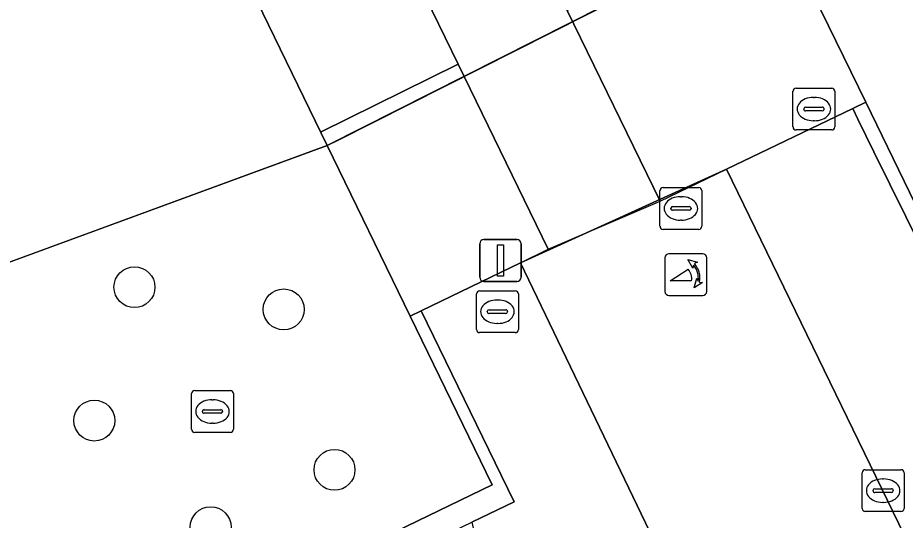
# Model space of a CAD drawing. Extents: x 161087 to 161926, y 382572 to 383873.
# Drawn here: x 161672.56 to 161693.76, y 382891.75 to 382903.76 of the extents above; entities that cross this region are included whole.
import ezdxf

# ---------------------------------------------------------------- set-up
doc = ezdxf.new("R2010")
doc.units = 0
for name, color, linetype in [('IMGEO_Boom', 7, 'Continuous'), ('IMGEO_Dek', 7, 'Continuous'), ('IMGEO_Groenvoorziening', 7, 'Continuous'), ('IMGEO_Hek', 7, 'Continuous'), ('IMGEO_Kolk', 7, 'Continuous'), ('IMGEO_Lichtmast', 7, 'Continuous'), ('IMGEO_Muur', 7, 'Continuous'), ('IMGEO_Poller', 7, 'Continuous'), ('IMGEO_Rijbaan_lokaal_open', 7, 'Continuous'), ('IMGEO_Rioolput', 7, 'Continuous'), ('IMGEO_Terreindeel_onvherhard', 7, 'Continuous'), ('IMGEO_Voetgangersgebied_gesloten', 7, 'Continuous'), ('IMGEO_Voetgangersgebied_open', 7, 'Continuous'), ('IMGEO_Voetpad_open', 7, 'Continuous'), ('IMGEO_Waterloop', 7, 'Continuous')]:
    doc.layers.add(name, color=color, linetype=linetype)

msp = doc.modelspace()

# ---------------------------------------------------------------- linework, layer by layer
at = {"layer": 'IMGEO_Boom'}
for centre in [(161675.351, 382897.321), (161678.915, 382896.79), (161674.392, 382894.133), (161680.128, 382892.955), (161677.171, 382891.584)]:
    msp.add_circle(centre, 0.489, dxfattribs=at)
at = {"layer": 'IMGEO_Dek'}
msp.add_lwpolyline([(161684.56, 382918.709), (161684.3, 382918.626), (161673.789, 382914.075), (161673.522, 382913.959), (161679.954, 382900.706), (161680.217, 382900.839), (161690.39, 382905.987), (161690.678, 382906.133)], close=True, dxfattribs=at)
at = {"layer": 'IMGEO_Groenvoorziening'}
msp.add_lwpolyline([(161779.031, 383002.768), (161780.109, 383012.719), (161780.093, 383012.732), (161779.375, 383013.304), (161774.216, 383017.418), (161760.107, 382982.304), (161748.448, 382957.016), (161735.623, 382939.154), (161726.255, 382930.782), (161722.28, 382927.406), (161706.531, 382916.376), (161695.98, 382909.588), (161693.156, 382907.863), (161690.678, 382906.133), (161692.813, 382901.743), (161694.905, 382897.444), (161724.049, 382922.13), (161735.799, 382926.263), (161738.292, 382928.48)], close=True, dxfattribs=at)
for points in [[(161681.935, 382896.625), (161679.954, 382900.706), (161670.194, 382897.122), (161664.2, 382895.285), (161657.159, 382893.749)], [(161655.451, 382891.97), (161654.111, 382888.272), (161654.005, 382887.591), (161673.428, 382887.521), (161683.892, 382892.594), (161681.935, 382896.625)]]:
    msp.add_lwpolyline(points, dxfattribs=at)
at = {"layer": 'IMGEO_Hek'}
msp.add_lwpolyline([(161679.954, 382900.706), (161673.522, 382913.959)], dxfattribs=at)
at = {"layer": 'IMGEO_Kolk'}
for p, q in [((161692.729, 382892.031), (161692.729, 382892.883)), ((161692.804, 382892.957), (161693.656, 382892.957)), ((161693.73, 382892.883), (161693.73, 382892.031)), ((161693.217, 382892.737), (161693.242, 382892.737)), ((161692.988, 382892.451), (161692.988, 382892.463)), ((161693.031, 382892.5), (161693.429, 382892.5)), ((161693.472, 382892.463), (161693.472, 382892.451)), ((161693.426, 382892.414), (161693.028, 382892.414)), ((161693.24, 382892.177), (161693.215, 382892.177)), ((161693.656, 382891.957), (161692.804, 382891.957))]:
    msp.add_line(p, q, dxfattribs=at)
for points in [[(161692.729, 382892.031), (161692.729, 382892.883)], [(161692.804, 382892.957), (161693.656, 382892.957)], [(161693.73, 382892.883), (161693.73, 382892.031)], [(161693.656, 382891.957), (161692.804, 382891.957)]]:
    msp.add_lwpolyline(points, dxfattribs=at)
for centre, radius, start, end in [((161692.806, 382892.881), 0.0765, 91.552, 178.448), ((161692.806, 382892.881), 0.0765, 91.552, 178.448), ((161693.654, 382892.881), 0.0765, 1.552, 88.448), ((161693.654, 382892.881), 0.0765, 1.552, 88.448), ((161693.028, 382892.46), 0.0403, 85.8775, 175.7526), ((161693.025, 382892.45), 0.0366, 178.938, 274.7102), ((161693.429, 382892.457), 0.043, 264.8664, 352.4533), ((161693.433, 382892.462), 0.0386, 1.7309, 96.639), ((161692.806, 382892.033), 0.0765, 181.552, 268.448), ((161692.806, 382892.033), 0.0765, 181.552, 268.448), ((161693.654, 382892.033), 0.0765, 271.552, 358.448), ((161693.654, 382892.033), 0.0765, 271.552, 358.448)]:
    msp.add_arc(centre, radius, start, end, dxfattribs=at)
for centre, major_axis, ratio, start_param, end_param in [((161693.216, 382892.457), (-0.387, 0.002), 0.722429, 4.712389, 7.853982), ((161693.241, 382892.457), (-0.39, 0.002), 0.717154, 1.570796, 4.712389)]:
    msp.add_ellipse(centre, major_axis=major_axis, ratio=ratio, start_param=start_param, end_param=end_param, dxfattribs=at)
at = {"layer": 'IMGEO_Lichtmast'}
for p, q in [((161683.697, 382898.459), (161684.487, 382898.459)), ((161684.487, 382898.459), (161683.697, 382898.459)), ((161683.597, 382897.559), (161683.597, 382898.359)), ((161683.597, 382898.359), (161683.597, 382897.559)), ((161684.587, 382898.359), (161684.587, 382897.559)), ((161684.587, 382897.559), (161684.587, 382898.359)), ((161684.487, 382897.459), (161683.697, 382897.459)), ((161683.697, 382897.459), (161684.487, 382897.459))]:
    msp.add_line(p, q, dxfattribs=at)
msp.add_lwpolyline([(161684.017, 382898.334), (161684.167, 382898.334), (161684.167, 382897.584), (161684.017, 382897.584), (161684.017, 382898.334)], dxfattribs=at)
for centre, start, end in [((161683.697, 382898.359), 90, 180), ((161683.697, 382898.359), 90, 180), ((161684.487, 382898.359), 0, 90), ((161684.487, 382898.359), 360, 90), ((161683.697, 382897.559), 180, 270), ((161683.697, 382897.559), 180, 270), ((161684.487, 382897.559), 270, 0), ((161684.487, 382897.559), 270, 0)]:
    msp.add_arc(centre, 0.1, start, end, dxfattribs=at)
at = {"layer": 'IMGEO_Muur'}
for points in [[(161719.394, 382917.386), (161721.683, 382919.323), (161724.38, 382921.606), (161736.217, 382925.716), (161739.061, 382928.267), (161739.114, 382928.366), (161749.772, 382948.32), (161764.889, 382975.647), (161779.559, 383002.535), (161780.48, 383012.423), (161780.109, 383012.719), (161779.031, 383002.768), (161738.292, 382928.48), (161735.799, 382926.263), (161724.049, 382922.13), (161694.905, 382897.444), (161692.813, 382901.743), (161692.506, 382901.594), (161692.628, 382901.342), (161693.006, 382900.556), (161694.929, 382896.679), (161698.579, 382899.768)], [(161683.406, 382891.702), (161684.418, 382892.19), (161683.663, 382893.744), (161682.201, 382896.755), (161681.935, 382896.625), (161683.892, 382892.594), (161673.428, 382887.521), (161677.254, 382870.003), (161678.926, 382862.35), (161669.603, 382859.387), (161654.814, 382854.687), (161654.878, 382854.49), (161654.971, 382854.205), (161655.466, 382852.685), (161656.459, 382849.639), (161657.168, 382847.464), (161657.74, 382847.648), (161655.573, 382854.302), (161675.321, 382860.569), (161677.784, 382861.355), (161679.623, 382861.949), (161674.102, 382887.212)]]:
    msp.add_lwpolyline(points, close=True, dxfattribs=at)
at = {"layer": 'IMGEO_Poller'}
for p, q in [((161688.02, 382898.026), (161688.02, 382897.219)), ((161688.02, 382898.026), (161688.02, 382897.219)), ((161688.922, 382898.121), (161688.114, 382898.121)), ((161688.922, 382898.121), (161688.114, 382898.121)), ((161689.016, 382897.219), (161689.016, 382898.026)), ((161689.016, 382897.219), (161689.016, 382898.026)), ((161688.114, 382897.124), (161688.922, 382897.124)), ((161688.114, 382897.124), (161688.922, 382897.124))]:
    msp.add_line(p, q, dxfattribs=at)
for points in [[(161688.699, 382897.85), (161688.687, 382897.777), (161688.562, 382897.982)], [(161688.562, 382897.982), (161688.793, 382897.916), (161688.722, 382897.884)], [(161688.655, 382897.477), (161688.142, 382897.477), (161688.572, 382897.752)], [(161688.715, 382897.305), (161688.781, 382897.536), (161688.811, 382897.468)], [(161688.847, 382897.441), (161688.919, 382897.43), (161688.715, 382897.305)]]:
    msp.add_lwpolyline(points, dxfattribs=at)
for centre, radius, start, end in [((161688.114, 382898.026), 0.0946, 90, 180), ((161688.114, 382898.026), 0.0946, 90, 180), ((161688.922, 382898.026), 0.0946, 0, 90), ((161688.922, 382898.026), 0.0946, 0, 90), ((161688.327, 382897.527), 0.332, 351.3247, 42.4854), ((161688.341, 382897.537), 0.476, 351.7527, 41.1691), ((161688.341, 382897.537), 0.516, 349.3569, 42.2912), ((161688.114, 382897.219), 0.0946, 180, 270), ((161688.114, 382897.219), 0.0946, 180, 270), ((161688.922, 382897.219), 0.0946, 270, 0), ((161688.922, 382897.219), 0.0946, 270, 0)]:
    msp.add_arc(centre, radius, start, end, dxfattribs=at)
at = {"layer": 'IMGEO_Rijbaan_lokaal_open'}
for points in [[(161689.486, 382900.139), (161684.567, 382897.904), (161689.639, 382887.346), (161690.172, 382886.194)], [(161691.721, 382885.297), (161691.217, 382886.445), (161693.839, 382888.669), (161694.702, 382889.401), (161689.486, 382900.139)]]:
    msp.add_lwpolyline(points, dxfattribs=at)
at = {"layer": 'IMGEO_Rioolput'}
for p, q in [((161691.077, 382901.154), (161691.077, 382902.006)), ((161691.152, 382902.08), (161692.004, 382902.08)), ((161692.078, 382902.006), (161692.078, 382901.154)), ((161691.565, 382901.86), (161691.59, 382901.86)), ((161691.336, 382901.574), (161691.336, 382901.586)), ((161691.379, 382901.623), (161691.777, 382901.623)), ((161691.82, 382901.586), (161691.82, 382901.574)), ((161691.774, 382901.537), (161691.376, 382901.537)), ((161691.588, 382901.3), (161691.563, 382901.3)), ((161692.004, 382901.08), (161691.152, 382901.08)), ((161687.976, 382899.704), (161688.828, 382899.704)), ((161687.901, 382898.778), (161687.901, 382899.63)), ((161688.389, 382899.484), (161688.414, 382899.484)), ((161688.902, 382899.63), (161688.902, 382898.778)), ((161688.16, 382899.198), (161688.16, 382899.21)), ((161688.203, 382899.247), (161688.601, 382899.247)), ((161688.644, 382899.21), (161688.644, 382899.198)), ((161688.598, 382899.161), (161688.2, 382899.161)), ((161688.412, 382898.924), (161688.387, 382898.924)), ((161688.828, 382898.704), (161687.976, 382898.704)), ((161683.518, 382896.309), (161683.518, 382897.161)), ((161683.593, 382897.235), (161684.445, 382897.235)), ((161684.519, 382897.161), (161684.519, 382896.309)), ((161684.006, 382897.015), (161684.031, 382897.015)), ((161683.777, 382896.729), (161683.777, 382896.741)), ((161684.215, 382896.692), (161683.817, 382896.692)), ((161683.82, 382896.778), (161684.218, 382896.778)), ((161684.261, 382896.741), (161684.261, 382896.729)), ((161684.029, 382896.455), (161684.004, 382896.455)), ((161684.445, 382896.235), (161683.593, 382896.235)), ((161676.714, 382893.924), (161676.714, 382894.776)), ((161676.789, 382894.85), (161677.641, 382894.85)), ((161677.715, 382894.776), (161677.715, 382893.924)), ((161677.202, 382894.63), (161677.227, 382894.63)), ((161676.973, 382894.344), (161676.973, 382894.356)), ((161677.016, 382894.393), (161677.414, 382894.393)), ((161677.457, 382894.356), (161677.457, 382894.344)), ((161677.411, 382894.307), (161677.013, 382894.307)), ((161677.225, 382894.07), (161677.2, 382894.07)), ((161677.641, 382893.85), (161676.789, 382893.85))]:
    msp.add_line(p, q, dxfattribs=at)
for points in [[(161691.077, 382901.154), (161691.077, 382902.006)], [(161691.152, 382902.08), (161692.004, 382902.08)], [(161692.078, 382902.006), (161692.078, 382901.154)], [(161692.004, 382901.08), (161691.152, 382901.08)], [(161687.976, 382899.704), (161688.828, 382899.704)], [(161687.901, 382898.778), (161687.901, 382899.63)], [(161688.902, 382899.63), (161688.902, 382898.778)], [(161688.828, 382898.704), (161687.976, 382898.704)], [(161683.518, 382896.309), (161683.518, 382897.161)], [(161683.593, 382897.235), (161684.445, 382897.235)], [(161684.519, 382897.161), (161684.519, 382896.309)], [(161684.445, 382896.235), (161683.593, 382896.235)], [(161676.714, 382893.924), (161676.714, 382894.776)], [(161676.789, 382894.85), (161677.641, 382894.85)], [(161677.715, 382894.776), (161677.715, 382893.924)], [(161677.641, 382893.85), (161676.789, 382893.85)]]:
    msp.add_lwpolyline(points, dxfattribs=at)
for centre, radius, start, end in [((161691.154, 382902.004), 0.0765, 91.552, 178.448), ((161691.154, 382902.004), 0.0765, 91.552, 178.448), ((161692.002, 382902.004), 0.0765, 1.552, 88.448), ((161692.002, 382902.004), 0.0765, 1.552, 88.448), ((161691.376, 382901.583), 0.0403, 85.8775, 175.7526), ((161691.373, 382901.573), 0.0366, 178.938, 274.7102), ((161691.777, 382901.58), 0.043, 264.8664, 352.4533), ((161691.781, 382901.585), 0.0386, 1.7309, 96.639), ((161691.154, 382901.156), 0.0765, 181.552, 268.448), ((161691.154, 382901.156), 0.0765, 181.552, 268.448), ((161692.002, 382901.156), 0.0765, 271.552, 358.448), ((161692.002, 382901.156), 0.0765, 271.552, 358.448), ((161687.978, 382899.628), 0.0765, 91.552, 178.448), ((161687.978, 382899.628), 0.0765, 91.552, 178.448), ((161688.826, 382899.628), 0.0765, 1.552, 88.448), ((161688.826, 382899.628), 0.0765, 1.552, 88.448), ((161688.2, 382899.207), 0.0403, 85.8775, 175.7526), ((161688.605, 382899.209), 0.0386, 1.7309, 96.639), ((161688.197, 382899.197), 0.0366, 178.938, 274.7102), ((161688.601, 382899.204), 0.043, 264.8664, 352.4533), ((161687.978, 382898.78), 0.0765, 181.552, 268.448), ((161687.978, 382898.78), 0.0765, 181.552, 268.448), ((161688.826, 382898.78), 0.0765, 271.552, 358.448), ((161688.826, 382898.78), 0.0765, 271.552, 358.448), ((161683.595, 382897.159), 0.0765, 91.552, 178.448), ((161683.595, 382897.159), 0.0765, 91.552, 178.448), ((161684.443, 382897.159), 0.0765, 1.552, 88.448), ((161684.443, 382897.159), 0.0765, 1.552, 88.448), ((161683.817, 382896.738), 0.0403, 85.8775, 175.7526), ((161683.814, 382896.728), 0.0366, 178.938, 274.7102), ((161684.218, 382896.735), 0.043, 264.8664, 352.4533), ((161684.222, 382896.74), 0.0386, 1.7309, 96.639), ((161683.595, 382896.311), 0.0765, 181.552, 268.448), ((161683.595, 382896.311), 0.0765, 181.552, 268.448), ((161684.443, 382896.311), 0.0765, 271.552, 358.448), ((161684.443, 382896.311), 0.0765, 271.552, 358.448), ((161676.791, 382894.774), 0.0765, 91.552, 178.448), ((161676.791, 382894.774), 0.0765, 91.552, 178.448), ((161677.639, 382894.774), 0.0765, 1.552, 88.448), ((161677.639, 382894.774), 0.0765, 1.552, 88.448), ((161677.013, 382894.353), 0.0403, 85.8775, 175.7526), ((161677.01, 382894.343), 0.0366, 178.938, 274.7102), ((161677.414, 382894.35), 0.043, 264.8664, 352.4533), ((161677.418, 382894.355), 0.0386, 1.7309, 96.639), ((161676.791, 382893.926), 0.0765, 181.552, 268.448), ((161676.791, 382893.926), 0.0765, 181.552, 268.448), ((161677.639, 382893.926), 0.0765, 271.552, 358.448), ((161677.639, 382893.926), 0.0765, 271.552, 358.448)]:
    msp.add_arc(centre, radius, start, end, dxfattribs=at)
for centre, major_axis, ratio, start_param, end_param in [((161691.564, 382901.58), (-0.387, 0.002), 0.722429, 4.712389, 7.853982), ((161691.589, 382901.58), (-0.39, 0.002), 0.717154, 1.570796, 4.712389), ((161688.388, 382899.204), (-0.387, 0.002), 0.722429, 4.712389, 7.853982), ((161688.413, 382899.204), (-0.39, 0.002), 0.717154, 1.570796, 4.712389), ((161684.005, 382896.735), (-0.387, 0.002), 0.722429, 4.712389, 7.853982), ((161684.03, 382896.735), (-0.39, 0.002), 0.717154, 1.570796, 4.712389), ((161677.201, 382894.35), (-0.387, 0.002), 0.722429, 4.712389, 7.853982), ((161677.226, 382894.35), (-0.39, 0.002), 0.717154, 1.570796, 4.712389)]:
    msp.add_ellipse(centre, major_axis=major_axis, ratio=ratio, start_param=start_param, end_param=end_param, dxfattribs=at)
at = {"layer": 'IMGEO_Terreindeel_onvherhard'}
msp.add_lwpolyline([(161692.506, 382901.594), (161692.813, 382901.743), (161690.678, 382906.133), (161679.954, 382900.706), (161681.935, 382896.625), (161682.201, 382896.755), (161684.567, 382897.904), (161689.486, 382900.139)], close=True, dxfattribs=at)
at = {"layer": 'IMGEO_Voetgangersgebied_gesloten'}
for points in [[(161679.531, 382916.561), (161676.869, 382915.408), (161683.08, 382902.65), (161685.233, 382898.227), (161687.903, 382899.376), (161685.685, 382903.934)], [(161676.869, 382915.408), (161673.789, 382914.075), (161673.522, 382913.959), (161679.797, 382901.029), (161683.08, 382902.65)]]:
    msp.add_lwpolyline(points, close=True, dxfattribs=at)
at = {"layer": 'IMGEO_Voetgangersgebied_open'}
for points in [[(161690.678, 382906.133), (161690.56, 382906.376), (161685.685, 382903.934), (161687.903, 382899.376), (161689.486, 382900.139), (161692.506, 382901.594), (161692.813, 382901.743)], [(161683.08, 382902.65), (161679.797, 382901.029), (161679.954, 382900.706), (161681.935, 382896.625), (161682.201, 382896.755), (161684.567, 382897.904), (161685.233, 382898.227)]]:
    msp.add_lwpolyline(points, close=True, dxfattribs=at)
at = {"layer": 'IMGEO_Voetpad_open'}
for points in [[(161708.41, 382864.716), (161708.232, 382864.738), (161705.5, 382875.366), (161705.887, 382875.455), (161704.735, 382880.112), (161704.348, 382880.023), (161702.953, 382885.472), (161699.217, 382887.862), (161697.348, 382891.796), (161695.623, 382895.286), (161694.929, 382896.679), (161693.006, 382900.556), (161692.628, 382901.342), (161692.506, 382901.594), (161689.486, 382900.139), (161694.702, 382889.401), (161696.452, 382885.766)], [(161690.172, 382886.194), (161689.639, 382887.346), (161684.567, 382897.904), (161682.201, 382896.755), (161683.663, 382893.744), (161684.418, 382892.19), (161683.406, 382891.702), (161684.559, 382886.48), (161684.897, 382884.949), (161685.239, 382885.067)]]:
    msp.add_lwpolyline(points, dxfattribs=at)
at = {"layer": 'IMGEO_Waterloop'}
msp.add_lwpolyline([(161657.159, 382893.749), (161664.2, 382895.285), (161670.194, 382897.122), (161679.954, 382900.706), (161690.678, 382906.133), (161693.156, 382907.863), (161695.98, 382909.588), (161706.531, 382916.376), (161722.28, 382927.406), (161726.255, 382930.782), (161735.623, 382939.154), (161748.448, 382957.016), (161760.107, 382982.304), (161774.216, 383017.418), (161774.349, 383017.679), (161775.315, 383019.573), (161776.357, 383021.615), (161776.473, 383021.844), (161778.334, 383025.491), (161778.45, 383025.718), (161778.56, 383025.934), (161771.435, 383031.567), (161829.761, 383155.16)], dxfattribs=at)

doc.saveas('drawing.dxf')
